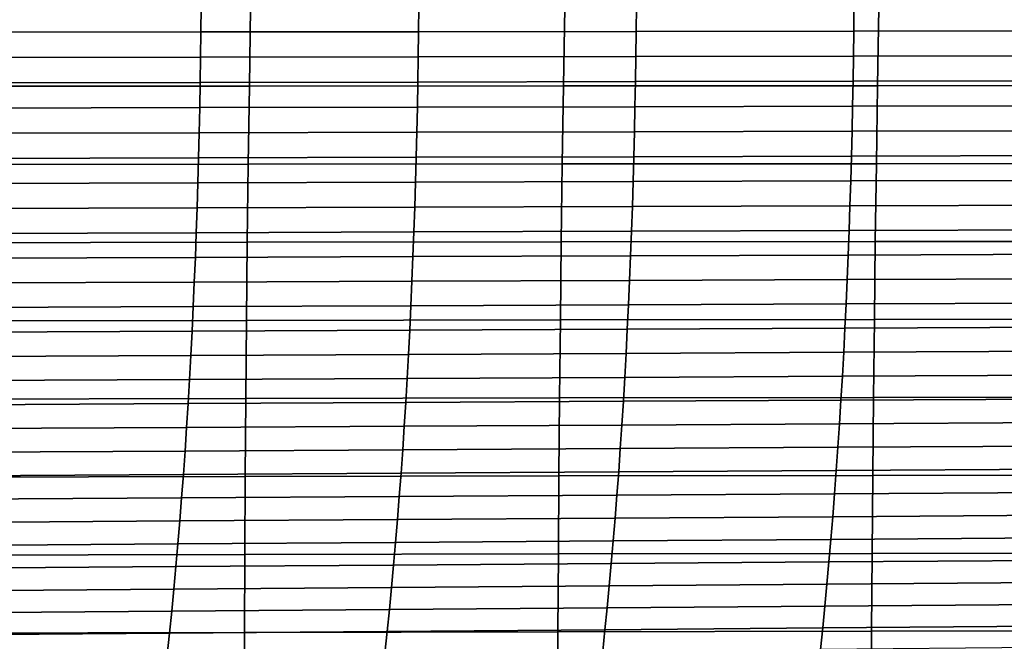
# Model space of a CAD drawing. Header units: metres. Extents: x -23 to 242, y -40 to 23.
# Tile 393 of 450: x 174 to 187, y -9 to -1. Entities that reach past the tile are written whole.
import ezdxf

# ---------------------------------------------------------------- set-up
doc = ezdxf.new("R2010")
doc.units = ezdxf.units.M
doc.layers.add('solid_10171013', color=7, linetype='CONTINUOUS')

msp = doc.modelspace()

# ---------------------------------------------------------------- linework, layer by layer
at = {"layer": 'solid_10171013'}
for points in [[(177.244736, -0.977213, 297.633942), (173.26091, -0.978551, 296.929169), (173.24646, -1.971106, 296.912262), (177.229645, -1.96864, 297.61792)], [(173.855789, -1.285578, 271.911011), (173.858795, -0.964199, 271.894012), (176.618546, -0.961619, 272.501587), (176.61557, -1.282178, 272.518524)], [(176.61557, -1.282178, 272.518524), (176.618546, -0.961619, 272.501587), (179.378067, -0.959031, 273.111359), (179.375122, -1.278767, 273.128174)], [(181.228729, -0.975929, 298.338196), (177.244736, -0.977213, 297.633942), (177.229645, -1.96864, 297.61792), (181.212997, -1.966297, 298.323029)], [(179.375122, -1.278767, 273.128174), (179.378067, -0.959031, 273.111359), (182.137482, -0.956486, 273.722748), (182.134567, -1.275403, 273.739441)], [(185.21286, -0.974714, 299.042023), (181.228729, -0.975929, 298.338196), (181.212997, -1.966297, 298.323029), (185.196487, -1.9641, 299.027649)], [(182.134567, -1.275403, 273.739441), (182.137482, -0.956486, 273.722748), (184.896881, -0.953922, 274.335114), (184.893982, -1.272011, 274.351685)], [(184.893982, -1.272011, 274.351685), (184.896881, -0.953922, 274.335114), (187.656372, -0.951379, 274.947906), (187.653488, -1.268646, 274.964386)], [(189.197113, -0.973586, 299.745422), (185.21286, -0.974714, 299.042023), (185.196487, -1.9641, 299.027649), (189.180115, -1.962072, 299.731842)], [(173.851822, -1.606715, 271.933502), (173.855789, -1.285578, 271.911011), (176.61557, -1.282178, 272.518524), (176.611618, -1.602515, 272.540924)], [(176.611618, -1.602515, 272.540924), (176.61557, -1.282178, 272.518524), (179.375122, -1.278767, 273.128174), (179.371201, -1.598301, 273.150513)], [(179.371201, -1.598301, 273.150513), (179.375122, -1.278767, 273.128174), (182.134567, -1.275403, 273.739441), (182.130661, -1.594138, 273.761688)], [(182.130661, -1.594138, 273.761688), (182.134567, -1.275403, 273.739441), (184.893982, -1.272011, 274.351685), (184.890106, -1.589939, 274.373871)], [(184.890106, -1.589939, 274.373871), (184.893982, -1.272011, 274.351685), (187.653488, -1.268646, 274.964386), (187.649643, -1.585772, 274.98645)], [(173.846893, -1.927492, 271.961456), (173.851822, -1.606715, 271.933502), (176.611618, -1.602515, 272.540924), (176.606705, -1.92251, 272.568848)], [(176.606705, -1.92251, 272.568848), (176.611618, -1.602515, 272.540924), (179.371201, -1.598301, 273.150513), (179.366302, -1.917511, 273.178375)], [(179.366302, -1.917511, 273.178375), (179.371201, -1.598301, 273.150513), (182.130661, -1.594138, 273.761688), (182.125793, -1.912566, 273.78949)], [(182.125793, -1.912566, 273.78949), (182.130661, -1.594138, 273.761688), (184.890106, -1.589939, 274.373871), (184.885254, -1.907578, 274.401611)], [(184.885254, -1.907578, 274.401611), (184.890106, -1.589939, 274.373871), (187.649643, -1.585772, 274.98645), (187.644806, -1.902628, 275.01413)], [(177.229645, -1.96864, 297.61792), (173.24646, -1.971106, 296.912262), (173.233688, -2.963504, 296.886047), (177.216171, -2.959942, 297.593109)], [(173.841003, -2.24779, 271.994904), (173.846893, -1.927492, 271.961456), (176.606705, -1.92251, 272.568848), (176.60083, -2.242042, 272.602264)], [(176.60083, -2.242042, 272.602264), (176.606705, -1.92251, 272.568848), (179.366302, -1.917511, 273.178375), (179.360443, -2.236274, 273.211792)], [(181.212997, -1.966297, 298.323029), (177.229645, -1.96864, 297.61792), (177.216171, -2.959942, 297.593109), (181.198822, -2.95657, 298.299622)], [(179.360443, -2.236274, 273.211792), (179.366302, -1.917511, 273.178375), (182.125793, -1.912566, 273.78949), (182.119949, -2.230565, 273.822876)], [(185.196487, -1.9641, 299.027649), (181.212997, -1.966297, 298.323029), (181.198822, -2.95657, 298.299622), (185.18161, -2.95342, 299.005615)], [(182.119949, -2.230565, 273.822876), (182.125793, -1.912566, 273.78949), (184.885254, -1.907578, 274.401611), (184.879425, -2.224803, 274.434937)], [(184.879425, -2.224803, 274.434937), (184.885254, -1.907578, 274.401611), (187.644806, -1.902628, 275.01413), (187.638992, -2.219085, 275.047394)], [(189.180115, -1.962072, 299.731842), (185.196487, -1.9641, 299.027649), (185.18161, -2.95342, 299.005615), (189.164551, -2.950519, 299.71109)], [(173.834122, -2.567491, 272.033875), (173.841003, -2.24779, 271.994904), (176.60083, -2.242042, 272.602264), (176.593964, -2.56099, 272.641266)], [(176.593964, -2.56099, 272.641266), (176.60083, -2.242042, 272.602264), (179.360443, -2.236274, 273.211792), (179.353592, -2.554468, 273.250763)], [(179.353592, -2.554468, 273.250763), (179.360443, -2.236274, 273.211792), (182.119949, -2.230565, 273.822876), (182.113113, -2.548008, 273.861816)], [(182.113113, -2.548008, 273.861816), (182.119949, -2.230565, 273.822876), (184.879425, -2.224803, 274.434937), (184.87262, -2.541488, 274.473846)], [(184.87262, -2.541488, 274.473846), (184.879425, -2.224803, 274.434937), (187.638992, -2.219085, 275.047394), (187.632202, -2.535017, 275.086273)], [(173.826263, -2.886476, 272.07843), (173.834122, -2.567491, 272.033875), (176.593964, -2.56099, 272.641266), (176.586121, -2.879235, 272.685822)], [(176.586121, -2.879235, 272.685822), (176.593964, -2.56099, 272.641266), (179.353592, -2.554468, 273.250763), (179.345779, -2.871971, 273.295319)], [(179.345779, -2.871971, 273.295319), (179.353592, -2.554468, 273.250763), (182.113113, -2.548008, 273.861816), (182.105301, -2.864772, 273.906372)], [(182.105301, -2.864772, 273.906372), (182.113113, -2.548008, 273.861816), (184.87262, -2.541488, 274.473846), (184.864822, -2.857505, 274.518402)], [(184.864822, -2.857505, 274.518402), (184.87262, -2.541488, 274.473846), (187.632202, -2.535017, 275.086273), (187.624435, -2.850293, 275.130768)], [(179.33696, -3.188659, 273.345459), (179.345779, -2.871971, 273.295319), (182.105301, -2.864772, 273.906372), (182.096512, -3.180732, 273.956543)], [(182.096512, -3.180732, 273.956543), (182.105301, -2.864772, 273.906372), (184.864822, -2.857505, 274.518402), (184.856049, -3.172729, 274.568542)], [(184.856049, -3.172729, 274.568542), (184.864822, -2.857505, 274.518402), (187.624435, -2.850293, 275.130768), (187.615677, -3.164787, 275.180908)], [(177.216171, -2.959942, 297.593109), (173.233688, -2.963504, 296.886047), (173.222534, -3.955657, 296.850555), (177.204239, -3.951034, 297.559601)], [(173.817429, -3.204626, 272.12854), (173.826263, -2.886476, 272.07843), (176.586121, -2.879235, 272.685822), (176.577301, -3.196655, 272.735962)], [(176.577301, -3.196655, 272.735962), (176.586121, -2.879235, 272.685822), (179.345779, -2.871971, 273.295319), (179.33696, -3.188659, 273.345459)], [(181.198822, -2.95657, 298.299622), (177.216171, -2.959942, 297.593109), (177.204239, -3.951034, 297.559601), (181.186111, -3.946669, 298.268036)], [(185.18161, -2.95342, 299.005615), (181.198822, -2.95657, 298.299622), (181.186111, -3.946669, 298.268036), (185.168137, -3.942596, 298.975861)], [(189.164551, -2.950519, 299.71109), (185.18161, -2.95342, 299.005615), (185.168137, -3.942596, 298.975861), (189.150299, -3.938853, 299.683136)], [(173.807602, -3.521823, 272.184235), (173.817429, -3.204626, 272.12854), (176.577301, -3.196655, 272.735962), (176.56749, -3.513129, 272.791687)], [(176.56749, -3.513129, 272.791687), (176.577301, -3.196655, 272.735962), (179.33696, -3.188659, 273.345459), (179.327164, -3.50441, 273.401245)], [(179.327164, -3.50441, 273.401245), (179.33696, -3.188659, 273.345459), (182.096512, -3.180732, 273.956543), (182.086731, -3.495763, 274.012299)], [(182.086731, -3.495763, 274.012299), (182.096512, -3.180732, 273.956543), (184.856049, -3.172729, 274.568542), (184.846283, -3.487034, 274.624298)], [(184.846283, -3.487034, 274.624298), (184.856049, -3.172729, 274.568542), (187.615677, -3.164787, 275.180908), (187.605942, -3.478371, 275.236633)], [(179.316376, -3.819102, 273.462646), (179.327164, -3.50441, 273.401245), (182.086731, -3.495763, 274.012299), (182.075958, -3.809742, 274.07373)], [(182.075958, -3.809742, 274.07373), (182.086731, -3.495763, 274.012299), (184.846283, -3.487034, 274.624298), (184.835541, -3.800293, 274.685699)], [(184.835541, -3.800293, 274.685699), (184.846283, -3.487034, 274.624298), (187.605942, -3.478371, 275.236633), (187.595215, -3.790916, 275.298004)], [(173.796783, -3.837948, 272.245575), (173.807602, -3.521823, 272.184235), (176.56749, -3.513129, 272.791687), (176.556686, -3.828538, 272.853058)], [(176.556686, -3.828538, 272.853058), (176.56749, -3.513129, 272.791687), (179.327164, -3.50441, 273.401245), (179.316376, -3.819102, 273.462646)], [(173.784973, -4.152882, 272.312561), (173.796783, -3.837948, 272.245575), (176.556686, -3.828538, 272.853058), (176.544891, -4.142761, 272.920105)], [(176.544891, -4.142761, 272.920105), (176.556686, -3.828538, 272.853058), (179.316376, -3.819102, 273.462646), (179.304596, -4.132612, 273.529694)], [(179.304596, -4.132612, 273.529694), (179.316376, -3.819102, 273.462646), (182.075958, -3.809742, 274.07373), (182.064209, -4.122544, 274.140778)], [(182.064209, -4.122544, 274.140778), (182.075958, -3.809742, 274.07373), (184.835541, -3.800293, 274.685699), (184.823807, -4.11238, 274.752716)], [(184.823807, -4.11238, 274.752716), (184.835541, -3.800293, 274.685699), (187.595215, -3.790916, 275.298004), (187.583496, -4.102294, 275.36499)], [(177.204239, -3.951034, 297.559601), (173.222534, -3.955657, 296.850555), (173.212936, -4.94748, 296.805817), (177.193802, -4.941837, 297.517365)], [(181.186111, -3.946669, 298.268036), (177.204239, -3.951034, 297.559601), (177.193802, -4.941837, 297.517365), (181.174835, -4.936516, 298.228241)], [(185.168137, -3.942596, 298.975861), (181.186111, -3.946669, 298.268036), (181.174835, -4.936516, 298.228241), (185.156006, -4.931558, 298.938446)], [(189.150299, -3.938853, 299.683136), (185.168137, -3.942596, 298.975861), (185.156006, -4.931558, 298.938446), (189.137329, -4.927004, 299.64798)], [(182.051453, -4.434044, 274.21347), (182.064209, -4.122544, 274.140778), (184.823807, -4.11238, 274.752716), (184.811081, -4.423168, 274.825378)], [(184.811081, -4.423168, 274.825378), (184.823807, -4.11238, 274.752716), (187.583496, -4.102294, 275.36499), (187.570801, -4.412377, 275.437592)], [(173.772156, -4.466507, 272.385223), (173.784973, -4.152882, 272.312561), (176.544891, -4.142761, 272.920105), (176.532089, -4.455677, 272.992798)], [(176.532089, -4.455677, 272.992798), (176.544891, -4.142761, 272.920105), (179.304596, -4.132612, 273.529694), (179.291824, -4.444818, 273.602386)], [(179.291824, -4.444818, 273.602386), (179.304596, -4.132612, 273.529694), (182.064209, -4.122544, 274.140778), (182.051453, -4.434044, 274.21347)], [(173.758347, -4.778704, 272.463593), (173.772156, -4.466507, 272.385223), (176.532089, -4.455677, 272.992798), (176.518295, -4.767165, 273.071167)], [(176.518295, -4.767165, 273.071167), (176.532089, -4.455677, 272.992798), (179.291824, -4.444818, 273.602386), (179.278061, -4.755596, 273.680786)], [(179.278061, -4.755596, 273.680786), (179.291824, -4.444818, 273.602386), (182.051453, -4.434044, 274.21347), (182.037704, -4.744118, 274.29184)], [(182.037704, -4.744118, 274.29184), (182.051453, -4.434044, 274.21347), (184.811081, -4.423168, 274.825378), (184.797363, -4.732532, 274.903687)], [(184.797363, -4.732532, 274.903687), (184.811081, -4.423168, 274.825378), (187.570801, -4.412377, 275.437592), (187.557114, -4.721037, 275.515869)], [(179.263275, -5.064825, 273.764862), (179.278061, -4.755596, 273.680786), (182.037704, -4.744118, 274.29184), (182.022964, -5.052641, 274.375854)], [(182.022964, -5.052641, 274.375854), (182.037704, -4.744118, 274.29184), (184.797363, -4.732532, 274.903687), (184.782654, -5.040345, 274.987671)], [(184.782654, -5.040345, 274.987671), (184.797363, -4.732532, 274.903687), (187.557114, -4.721037, 275.515869), (187.542435, -5.028147, 275.599762)], [(173.743515, -5.089355, 272.547699), (173.758347, -4.778704, 272.463593), (176.518295, -4.767165, 273.071167), (176.503494, -5.077105, 273.155273)], [(176.503494, -5.077105, 273.155273), (176.518295, -4.767165, 273.071167), (179.278061, -4.755596, 273.680786), (179.263275, -5.064825, 273.764862)], [(177.193802, -4.941837, 297.517365), (173.212936, -4.94748, 296.805817), (173.204971, -5.938893, 296.751984), (177.184891, -5.932285, 297.466522)], [(181.174835, -4.936516, 298.228241), (177.193802, -4.941837, 297.517365), (177.184891, -5.932285, 297.466522), (181.164978, -5.92606, 298.180328)], [(185.156006, -4.931558, 298.938446), (181.174835, -4.936516, 298.228241), (181.164978, -5.92606, 298.180328), (185.145233, -5.920265, 298.893372)], [(189.137329, -4.927004, 299.64798), (185.156006, -4.931558, 298.938446), (185.145233, -5.920265, 298.893372), (189.12561, -5.914946, 299.605621)], [(173.727661, -5.398341, 272.637543), (173.743515, -5.089355, 272.547699), (176.503494, -5.077105, 273.155273), (176.487686, -5.385375, 273.245117)], [(176.487686, -5.385375, 273.245117), (176.503494, -5.077105, 273.155273), (179.263275, -5.064825, 273.764862), (179.247498, -5.372382, 273.854645)], [(179.247498, -5.372382, 273.854645), (179.263275, -5.064825, 273.764862), (182.022964, -5.052641, 274.375854), (182.007217, -5.359489, 274.465607)], [(182.007217, -5.359489, 274.465607), (182.022964, -5.052641, 274.375854), (184.782654, -5.040345, 274.987671), (184.766953, -5.346479, 275.077332)], [(184.766953, -5.346479, 275.077332), (184.782654, -5.040345, 274.987671), (187.542435, -5.028147, 275.599762), (187.526779, -5.333577, 275.689301)], [(179.230713, -5.678144, 273.950165), (179.247498, -5.372382, 273.854645), (182.007217, -5.359489, 274.465607), (181.990479, -5.664538, 274.561035)], [(181.990479, -5.664538, 274.561035), (182.007217, -5.359489, 274.465607), (184.766953, -5.346479, 275.077332), (184.750244, -5.650811, 275.172638)], [(184.750244, -5.650811, 275.172638), (184.766953, -5.346479, 275.077332), (187.526779, -5.333577, 275.689301), (187.510117, -5.637199, 275.784485)], [(173.7108, -5.705542, 272.733154), (173.727661, -5.398341, 272.637543), (176.487686, -5.385375, 273.245117), (176.470856, -5.691857, 273.340698)], [(176.470856, -5.691857, 273.340698), (176.487686, -5.385375, 273.245117), (179.247498, -5.372382, 273.854645), (179.230713, -5.678144, 273.950165)], [(173.692917, -6.010842, 272.834595), (173.7108, -5.705542, 272.733154), (176.470856, -5.691857, 273.340698), (176.453003, -5.996429, 273.442047)], [(176.453003, -5.996429, 273.442047), (176.470856, -5.691857, 273.340698), (179.230713, -5.678144, 273.950165), (179.212921, -5.98199, 274.051422)], [(179.212921, -5.98199, 274.051422), (179.230713, -5.678144, 273.950165), (181.990479, -5.664538, 274.561035), (181.972717, -5.967663, 274.66217)], [(181.972717, -5.967663, 274.66217), (181.990479, -5.664538, 274.561035), (184.750244, -5.650811, 275.172638), (184.732544, -5.953213, 275.273651)], [(184.732544, -5.953213, 275.273651), (184.750244, -5.650811, 275.172638), (187.510117, -5.637199, 275.784485), (187.492462, -5.938887, 275.885315)], [(177.184891, -5.932285, 297.466522), (173.204971, -5.938893, 296.751984), (173.198578, -6.929823, 296.689087), (177.177475, -6.922322, 297.407104)], [(176.434143, -6.298971, 273.549194), (176.453003, -5.996429, 273.442047), (179.212921, -5.98199, 274.051422), (179.194107, -6.283795, 274.158447)], [(181.164978, -5.92606, 298.180328), (177.184891, -5.932285, 297.466522), (177.177475, -6.922322, 297.407104), (181.15654, -6.915262, 298.124298)], [(179.194107, -6.283795, 274.158447), (179.212921, -5.98199, 274.051422), (181.972717, -5.967663, 274.66217), (181.953964, -6.26874, 274.769043)], [(185.145233, -5.920265, 298.893372), (181.164978, -5.92606, 298.180328), (181.15654, -6.915262, 298.124298), (185.135757, -6.908695, 298.840637)], [(181.953964, -6.26874, 274.769043), (181.972717, -5.967663, 274.66217), (184.732544, -5.953213, 275.273651), (184.713852, -6.253558, 275.380341)], [(184.713852, -6.253558, 275.380341), (184.732544, -5.953213, 275.273651), (187.492462, -5.938887, 275.885315), (187.473831, -6.238511, 275.991821)], [(189.12561, -5.914946, 299.605621), (185.145233, -5.920265, 298.893372), (185.135757, -6.908695, 298.840637), (189.115143, -6.902671, 299.556091)], [(173.673996, -6.31412, 272.941833), (173.692917, -6.010842, 272.834595), (176.453003, -5.996429, 273.442047), (176.434143, -6.298971, 273.549194)], [(184.694153, -6.551721, 275.492706), (184.713852, -6.253558, 275.380341), (187.473831, -6.238511, 275.991821), (187.454193, -6.535943, 276.103973)], [(173.654053, -6.615259, 273.054932), (173.673996, -6.31412, 272.941833), (176.434143, -6.298971, 273.549194), (176.414261, -6.59936, 273.66214)], [(176.414261, -6.59936, 273.66214), (176.434143, -6.298971, 273.549194), (179.194107, -6.283795, 274.158447), (179.174271, -6.583439, 274.27124)], [(179.174271, -6.583439, 274.27124), (179.194107, -6.283795, 274.158447), (181.953964, -6.26874, 274.769043), (181.934204, -6.567643, 274.881653)], [(181.934204, -6.567643, 274.881653), (181.953964, -6.26874, 274.769043), (184.713852, -6.253558, 275.380341), (184.694153, -6.551721, 275.492706)], [(173.633072, -6.914139, 273.17392), (173.654053, -6.615259, 273.054932), (176.414261, -6.59936, 273.66214), (176.393341, -6.897479, 273.780945)], [(176.393341, -6.897479, 273.780945), (176.414261, -6.59936, 273.66214), (179.174271, -6.583439, 274.27124), (179.153427, -6.880797, 274.389801)], [(179.153427, -6.880797, 274.389801), (179.174271, -6.583439, 274.27124), (181.934204, -6.567643, 274.881653), (181.913422, -6.86425, 275)], [(181.913422, -6.86425, 275), (181.934204, -6.567643, 274.881653), (184.694153, -6.551721, 275.492706), (184.673447, -6.847574, 275.610809)], [(184.673447, -6.847574, 275.610809), (184.694153, -6.551721, 275.492706), (187.454193, -6.535943, 276.103973), (187.433563, -6.831055, 276.221771)], [(179.131561, -7.175749, 274.514191), (179.153427, -6.880797, 274.389801), (181.913422, -6.86425, 275), (181.891632, -7.158434, 275.124115)], [(181.891632, -7.158434, 275.124115), (181.913422, -6.86425, 275), (184.673447, -6.847574, 275.610809), (184.651733, -7.140993, 275.734619)], [(184.651733, -7.140993, 275.734619), (184.673447, -6.847574, 275.610809), (187.433563, -6.831055, 276.221771), (187.411942, -7.12372, 276.345245)], [(177.177475, -6.922322, 297.407104), (173.198578, -6.929823, 296.689087), (173.193695, -7.920194, 296.617218), (177.171448, -7.911892, 297.339142)], [(173.611053, -7.210642, 273.298798), (173.633072, -6.914139, 273.17392), (176.393341, -6.897479, 273.780945), (176.371399, -7.193205, 273.905579)], [(176.371399, -7.193205, 273.905579), (176.393341, -6.897479, 273.780945), (179.153427, -6.880797, 274.389801), (179.131561, -7.175749, 274.514191)], [(181.15654, -6.915262, 298.124298), (177.177475, -6.922322, 297.407104), (177.171448, -7.911892, 297.339142), (181.149384, -7.904084, 298.060181)], [(185.135757, -6.908695, 298.840637), (181.15654, -6.915262, 298.124298), (181.149384, -7.904084, 298.060181), (185.127487, -7.896825, 298.780304)], [(189.115143, -6.902671, 299.556091), (185.135757, -6.908695, 298.840637), (185.127487, -7.896825, 298.780304), (189.105743, -7.890172, 299.49939)], [(173.587982, -7.50465, 273.429596), (173.611053, -7.210642, 273.298798), (176.371399, -7.193205, 273.905579), (176.348419, -7.486419, 274.036102)], [(176.348419, -7.486419, 274.036102), (176.371399, -7.193205, 273.905579), (179.131561, -7.175749, 274.514191), (179.108658, -7.468171, 274.644409)], [(179.108658, -7.468171, 274.644409), (179.131561, -7.175749, 274.514191), (181.891632, -7.158434, 275.124115), (181.868835, -7.450073, 275.253998)], [(181.868835, -7.450073, 275.253998), (181.891632, -7.158434, 275.124115), (184.651733, -7.140993, 275.734619), (184.629028, -7.43185, 275.864136)], [(184.629028, -7.43185, 275.864136), (184.651733, -7.140993, 275.734619), (187.411942, -7.12372, 276.345245), (187.389328, -7.413809, 276.474396)], [(173.563873, -7.796043, 273.566345), (173.587982, -7.50465, 273.429596), (176.348419, -7.486419, 274.036102), (176.324387, -7.776998, 274.172546)], [(176.324387, -7.776998, 274.172546), (176.348419, -7.486419, 274.036102), (179.108658, -7.468171, 274.644409), (179.084747, -7.75794, 274.780487)], [(179.084747, -7.75794, 274.780487), (179.108658, -7.468171, 274.644409), (181.868835, -7.450073, 275.253998), (181.845001, -7.73904, 275.389679)], [(181.845001, -7.73904, 275.389679), (181.868835, -7.450073, 275.253998), (184.629028, -7.43185, 275.864136), (184.605301, -7.720019, 275.99939)], [(184.605301, -7.720019, 275.99939), (184.629028, -7.43185, 275.864136), (187.389328, -7.413809, 276.474396), (187.365707, -7.701194, 276.609222)], [(179.059784, -8.044934, 274.922394), (179.084747, -7.75794, 274.780487), (181.845001, -7.73904, 275.389679), (181.82016, -8.025213, 275.531128)], [(181.82016, -8.025213, 275.531128), (181.845001, -7.73904, 275.389679), (184.605301, -7.720019, 275.99939), (184.580582, -8.005374, 276.140381)], [(184.580582, -8.005374, 276.140381), (184.605301, -7.720019, 275.99939), (187.365707, -7.701194, 276.609222), (187.341095, -7.985747, 276.749725)], [(173.538696, -8.084703, 273.709076), (173.563873, -7.796043, 273.566345), (176.324387, -7.776998, 274.172546), (176.299332, -8.064824, 274.31488)], [(176.299332, -8.064824, 274.31488), (176.324387, -7.776998, 274.172546), (179.084747, -7.75794, 274.780487), (179.059784, -8.044934, 274.922394)], [(177.171448, -7.911892, 297.339142), (173.193695, -7.920194, 296.617218), (173.190323, -8.909927, 296.536377), (177.16684, -8.90093, 297.262695)], [(181.149384, -7.904084, 298.060181), (177.171448, -7.911892, 297.339142), (177.16684, -8.90093, 297.262695), (181.143539, -8.892477, 297.988037)], [(185.127487, -7.896825, 298.780304), (181.149384, -7.904084, 298.060181), (181.143539, -8.892477, 297.988037), (185.120407, -8.884624, 298.712341)], [(184.55484, -8.28779, 276.287079), (184.580582, -8.005374, 276.140381), (187.341095, -7.985747, 276.749725), (187.315475, -8.267344, 276.895874)], [(189.105743, -7.890172, 299.49939), (185.127487, -7.896825, 298.780304), (185.120407, -8.884624, 298.712341), (189.097458, -8.877431, 299.435486)], [(173.512482, -8.370499, 273.857788), (173.538696, -8.084703, 273.709076), (176.299332, -8.064824, 274.31488), (176.273224, -8.349765, 274.463104)], [(176.273224, -8.349765, 274.463104), (176.299332, -8.064824, 274.31488), (179.059784, -8.044934, 274.922394), (179.033798, -8.329025, 275.070129)], [(179.033798, -8.329025, 275.070129), (179.059784, -8.044934, 274.922394), (181.82016, -8.025213, 275.531128), (181.794296, -8.308464, 275.678375)], [(181.794296, -8.308464, 275.678375), (181.82016, -8.025213, 275.531128), (184.580582, -8.005374, 276.140381), (184.55484, -8.28779, 276.287079)], [(173.485214, -8.653277, 274.01236), (173.512482, -8.370499, 273.857788), (176.273224, -8.349765, 274.463104), (176.246094, -8.631678, 274.617188)], [(176.246094, -8.631678, 274.617188), (176.273224, -8.349765, 274.463104), (179.033798, -8.329025, 275.070129), (179.006805, -8.610077, 275.223663)], [(179.006805, -8.610077, 275.223663), (179.033798, -8.329025, 275.070129), (181.794296, -8.308464, 275.678375), (181.767426, -8.588664, 275.83136)], [(181.767426, -8.588664, 275.83136), (181.794296, -8.308464, 275.678375), (184.55484, -8.28779, 276.287079), (184.528107, -8.567145, 276.439453)], [(184.528107, -8.567145, 276.439453), (184.55484, -8.28779, 276.287079), (187.315475, -8.267344, 276.895874), (187.288879, -8.545872, 277.047638)], [(176.217941, -8.910419, 274.777008), (176.246094, -8.631678, 274.617188), (179.006805, -8.610077, 275.223663), (178.97879, -8.887952, 275.382904)], [(178.97879, -8.887952, 275.382904), (179.006805, -8.610077, 275.223663), (181.767426, -8.588664, 275.83136), (181.739563, -8.865684, 275.98999)], [(181.739563, -8.865684, 275.98999), (181.767426, -8.588664, 275.83136), (184.528107, -8.567145, 276.439453), (184.500381, -8.843316, 276.597443)], [(184.500381, -8.843316, 276.597443), (184.528107, -8.567145, 276.439453), (187.288879, -8.545872, 277.047638), (187.261307, -8.821211, 277.204956)], [(173.456924, -8.932888, 274.17276), (173.485214, -8.653277, 274.01236), (176.246094, -8.631678, 274.617188), (176.217941, -8.910419, 274.777008)], [(181.710709, -9.139394, 276.154205), (181.739563, -8.865684, 275.98999), (184.500381, -8.843316, 276.597443), (184.47168, -9.11618, 276.760986)], [(184.47168, -9.11618, 276.760986), (184.500381, -8.843316, 276.597443), (187.261307, -8.821211, 277.204956), (187.232758, -9.093246, 277.367798)], [(177.16684, -8.90093, 297.262695), (173.190323, -8.909927, 296.536377), (173.188538, -9.898896, 296.446411), (177.163712, -9.889302, 297.17746)], [(173.427628, -9.20918, 274.338928), (173.456924, -8.932888, 274.17276), (176.217941, -8.910419, 274.777008), (176.188782, -9.185843, 274.942566)], [(176.188782, -9.185843, 274.942566), (176.217941, -8.910419, 274.777008), (178.97879, -8.887952, 275.382904), (178.949783, -9.162514, 275.547821)], [(181.143539, -8.892477, 297.988037), (177.16684, -8.90093, 297.262695), (177.163712, -9.889302, 297.17746), (181.139069, -9.880297, 297.907501)], [(178.949783, -9.162514, 275.547821), (178.97879, -8.887952, 275.382904), (181.739563, -8.865684, 275.98999), (181.710709, -9.139394, 276.154205)], [(185.120407, -8.884624, 298.712341), (181.143539, -8.892477, 297.988037), (181.139069, -9.880297, 297.907501), (185.114624, -9.871938, 298.636353)], [(189.097458, -8.877431, 299.435486), (185.120407, -8.884624, 298.712341), (185.114624, -9.871938, 298.636353), (189.090363, -9.864287, 299.363922)]]:
    msp.add_3dface(points, dxfattribs=at)

doc.saveas('drawing.dxf')
